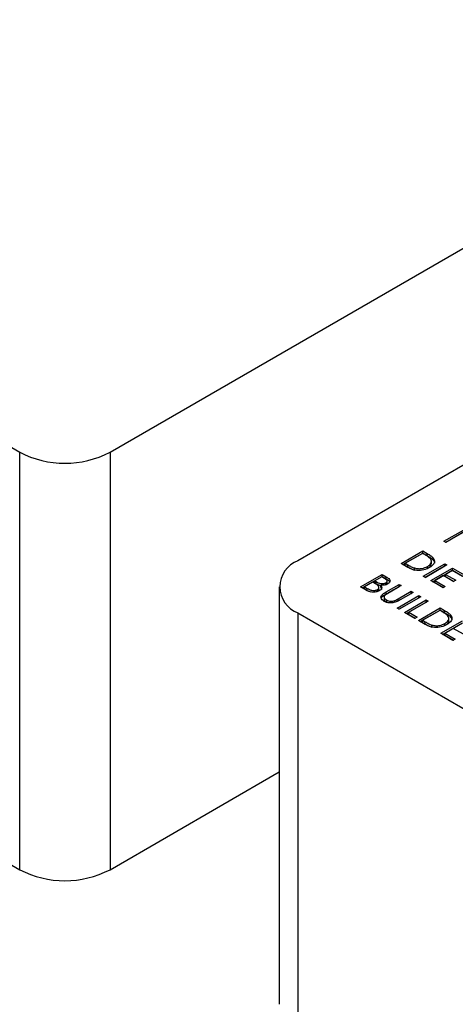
# Model space of a CAD drawing. Header units: inches. Extents: x 1802 to 2468, y -208 to -72.
# Tile 478 of 595: x 2219.6 to 2221.31, y -88.92 to -85.07. Entities that reach past the tile are written whole.
import ezdxf

# ---------------------------------------------------------------- set-up
doc = ezdxf.new("R2010")
doc.units = ezdxf.units.IN
doc.header["$LTSCALE"] = 0.5
doc.header["$MEASUREMENT"] = 0
doc.layers.add('DST-M-S', color=53, linetype='Continuous')

msp = doc.modelspace()

# ---------------------------------------------------------------- linework, layer by layer
at = {"layer": 'DST-M-S', "linetype": 'Continuous', "lineweight": 25}
for p, q in [((2213.95795, -83.50577), (2219.60066, -86.76324)), ((2213.95795, -85.13885), (2219.60066, -88.39632)), ((2219.95422, -86.76324), (2221.36843, -85.94683)), ((2222.10382, -86.37136), (2220.68961, -87.18777)), ((2219.60066, -88.39632), (2219.60066, -86.76324)), ((2219.95422, -86.76324), (2219.95422, -88.39632)), ((2221.26075, -87.11151), (2221.3369, -87.06755)), ((2221.26783, -87.11559), (2221.3369, -87.07571)), ((2221.34452, -87.07194), (2221.26837, -87.1159)), ((2221.26837, -87.1159), (2221.26075, -87.11151)), ((2221.09295, -87.19833), (2221.1778, -87.14934)), ((2221.10002, -87.20241), (2221.1778, -87.15751)), ((2221.17672, -87.15876), (2221.10927, -87.1977)), ((2221.18268, -87.16221), (2221.17672, -87.15876)), ((2221.1778, -87.14934), (2221.19494, -87.15923)), ((2221.1778, -87.15751), (2221.1778, -87.14934)), ((2221.1778, -87.15751), (2221.19494, -87.1674)), ((2221.19494, -87.1674), (2221.19494, -87.15923)), ((2221.11925, -87.21351), (2221.09295, -87.19833)), ((2221.10927, -87.1977), (2221.11901, -87.20332)), ((2221.10927, -87.20587), (2221.10927, -87.1977)), ((2221.17998, -87.24857), (2221.26483, -87.19958)), ((2221.21177, -87.19976), (2221.21177, -87.18955)), ((2221.2188, -87.18471), (2221.2188, -87.17654)), ((2221.26483, -87.19958), (2221.27245, -87.20398)), ((2221.26483, -87.20775), (2221.26483, -87.19958)), ((2220.93385, -87.29017), (2221.01871, -87.24119)), ((2221.01871, -87.24119), (2221.03526, -87.25075)), ((2221.01871, -87.24935), (2221.01871, -87.24119)), ((2221.10927, -87.20587), (2221.11901, -87.21149)), ((2221.11901, -87.21149), (2221.11901, -87.20332)), ((2221.14542, -87.22424), (2221.14542, -87.21608)), ((2221.18705, -87.25265), (2221.26483, -87.20775)), ((2221.27245, -87.20398), (2221.1876, -87.25296)), ((2221.19633, -87.21841), (2221.19633, -87.21024)), ((2221.20935, -87.26552), (2221.29421, -87.21654)), ((2221.21642, -87.26961), (2221.29421, -87.22471)), ((2221.26483, -87.20775), (2221.26538, -87.20806)), ((2221.29312, -87.22596), (2221.26701, -87.24103)), ((2221.26701, -87.24103), (2221.30726, -87.26427)), ((2221.26701, -87.2492), (2221.26701, -87.24103)), ((2221.33337, -87.2492), (2221.29312, -87.22596)), ((2221.29421, -87.21654), (2221.34207, -87.24417)), ((2221.29421, -87.22471), (2221.29421, -87.21654)), ((2221.29421, -87.22471), (2221.335, -87.24826)), ((2220.94092, -87.29426), (2221.01871, -87.24935)), ((2220.98172, -87.27133), (2220.95017, -87.28955)), ((2220.98677, -87.27425), (2220.98172, -87.27133)), ((2221.01762, -87.25061), (2220.99042, -87.26631)), ((2220.99042, -87.26631), (2220.99554, -87.26926)), ((2220.99042, -87.27448), (2220.99042, -87.26631)), ((2220.99042, -87.27448), (2220.99554, -87.27743)), ((2220.99554, -87.27743), (2220.99554, -87.26926)), ((2220.99554, -87.27743), (2221.01238, -87.28459)), ((2221.02795, -87.25658), (2221.01762, -87.25061)), ((2221.01871, -87.24935), (2221.03526, -87.25891)), ((2221.03343, -87.28231), (2221.03343, -87.27414)), ((2221.0349, -87.30971), (2221.08615, -87.28013)), ((2221.03526, -87.25891), (2221.03526, -87.25075)), ((2221.03841, -87.27684), (2221.03841, -87.26664)), ((2221.08615, -87.28013), (2221.09377, -87.28452)), ((2221.08615, -87.28829), (2221.08615, -87.28013)), ((2221.1876, -87.25296), (2221.17998, -87.24857)), ((2221.25722, -87.29316), (2221.20935, -87.26552)), ((2221.25831, -87.24606), (2221.22567, -87.2649)), ((2221.22567, -87.2649), (2221.26592, -87.28813)), ((2221.22567, -87.27306), (2221.22567, -87.2649)), ((2221.22567, -87.27306), (2221.25885, -87.29222)), ((2221.29856, -87.26929), (2221.25831, -87.24606)), ((2221.26701, -87.2492), (2221.30019, -87.26835)), ((2221.30726, -87.26427), (2221.29856, -87.26929)), ((2220.61638, -87.28982), (2220.61638, -88.9229)), ((2220.9568, -87.30342), (2220.93385, -87.29017)), ((2220.95017, -87.28955), (2220.96102, -87.29581)), ((2220.95017, -87.29771), (2220.95017, -87.28955)), ((2220.95017, -87.29771), (2220.96102, -87.30397)), ((2220.96102, -87.30397), (2220.96102, -87.29581)), ((2220.96102, -87.30397), (2220.97447, -87.30961)), ((2221.00036, -87.30893), (2221.00036, -87.30076)), ((2221.00624, -87.30163), (2221.00624, -87.29142)), ((2221.01333, -87.29137), (2221.01333, -87.28321)), ((2221.0349, -87.31788), (2221.08615, -87.28829)), ((2221.0349, -87.31788), (2221.0349, -87.30971)), ((2221.09377, -87.28452), (2221.04293, -87.31387)), ((2221.08209, -87.33648), (2221.13293, -87.30713)), ((2221.08209, -87.34465), (2221.13293, -87.3153)), ((2221.08615, -87.28829), (2221.0867, -87.2886)), ((2221.14055, -87.31153), (2221.0893, -87.34111)), ((2221.13293, -87.30713), (2221.14055, -87.31153)), ((2221.13293, -87.3153), (2221.13293, -87.30713)), ((2221.13293, -87.3153), (2221.13347, -87.31561)), ((2221.26592, -87.28813), (2221.25722, -87.29316)), ((2221.01543, -87.3341), (2221.01854, -87.32907)), ((2221.01854, -87.32907), (2221.01854, -87.32091)), ((2221.0263, -87.32809), (2221.0263, -87.3383)), ((2221.03543, -87.34944), (2221.03543, -87.34128)), ((2221.03543, -87.34944), (2221.04074, -87.35155)), ((2221.06805, -87.34993), (2221.06805, -87.34358)), ((2221.07745, -87.37307), (2221.1623, -87.32409)), ((2221.08209, -87.34465), (2221.08209, -87.33648)), ((2221.08452, -87.37715), (2221.1623, -87.33225)), ((2221.16992, -87.32848), (2221.08506, -87.37747)), ((2221.10682, -87.39003), (2221.19167, -87.34104)), ((2221.11389, -87.39411), (2221.19167, -87.34921)), ((2221.19929, -87.34544), (2221.12314, -87.3894)), ((2221.1623, -87.32409), (2221.16992, -87.32848)), ((2221.1623, -87.33225), (2221.1623, -87.32409)), ((2221.1623, -87.33225), (2221.16285, -87.33257)), ((2221.19167, -87.34104), (2221.19929, -87.34544)), ((2221.19167, -87.34921), (2221.19167, -87.34104)), ((2221.19167, -87.34921), (2221.19222, -87.34952)), ((2220.68961, -87.39187), (2220.68961, -89.02496)), ((2220.68961, -87.39187), (2226.33232, -90.64934)), ((2221.08506, -87.37747), (2221.07745, -87.37307)), ((2221.14707, -87.41326), (2221.10682, -87.39003)), ((2221.12314, -87.3894), (2221.15578, -87.40824)), ((2221.12314, -87.39756), (2221.12314, -87.3894)), ((2221.16121, -87.42143), (2221.24607, -87.37244)), ((2221.16829, -87.42551), (2221.24607, -87.38061)), ((2221.24498, -87.38186), (2221.17753, -87.4208)), ((2221.25095, -87.38531), (2221.24498, -87.38186)), ((2221.24607, -87.37244), (2221.2632, -87.38233)), ((2221.24607, -87.38061), (2221.24607, -87.37244)), ((2221.24607, -87.38061), (2221.2632, -87.3905)), ((2221.2632, -87.3905), (2221.2632, -87.38233)), ((2221.12314, -87.39756), (2221.1487, -87.41232)), ((2221.15578, -87.40824), (2221.14707, -87.41326)), ((2221.18751, -87.43661), (2221.16121, -87.42143)), ((2221.17753, -87.4208), (2221.18727, -87.42642)), ((2221.17753, -87.42896), (2221.17753, -87.4208)), ((2221.17753, -87.42896), (2221.18727, -87.43459)), ((2221.18727, -87.43459), (2221.18727, -87.42642)), ((2221.24824, -87.47167), (2221.3331, -87.42268)), ((2221.25532, -87.47575), (2221.3331, -87.43085)), ((2221.2646, -87.44151), (2221.2646, -87.43334)), ((2221.28003, -87.42286), (2221.28003, -87.41265)), ((2221.28707, -87.40781), (2221.28707, -87.39964)), ((2221.21369, -87.44734), (2221.21369, -87.43918)), ((2221.29611, -87.4993), (2221.24824, -87.47167)), ((2221.2972, -87.4522), (2221.26456, -87.47104)), ((2221.26456, -87.47104), (2221.30481, -87.49428)), ((2221.26456, -87.47921), (2221.26456, -87.47104)), ((2221.33745, -87.47544), (2221.2972, -87.4522)), ((2221.26456, -87.47921), (2221.29774, -87.49836)), ((2221.30481, -87.49428), (2221.29611, -87.4993)), ((2219.95422, -88.39632), (2220.61638, -88.01406))]:
    msp.add_line(p, q, dxfattribs=at)
for centre, radius, start, end in [((2219.77744, -86.42206), 0.38426, 242.60967, 297.39033), ((2220.72834, -87.28982), 0.10915, 110.78342, 249.21658), ((2219.77744, -88.05514), 0.38426, 242.60967, 297.39033)]:
    msp.add_arc(centre, radius, start, end, dxfattribs=at)
for points, knots in [([(2221.20638, -87.17863), (2221.2024, -87.17536), (2221.19529, -87.1695), (2221.18654, -87.16444), (2221.18268, -87.16221)], [0, 0, 0, 0, 0.5595421, 1, 1, 1, 1]), ([(2221.19494, -87.15923), (2221.20003, -87.16218), (2221.20912, -87.16744), (2221.21585, -87.17376), (2221.2188, -87.17654)], [0, 0, 0, 0, 0.56044468, 1, 1, 1, 1]), ([(2221.19494, -87.1674), (2221.20003, -87.17035), (2221.20912, -87.17561), (2221.21585, -87.18193), (2221.2188, -87.18471)], [0, 0, 0, 0, 0.56044468, 1, 1, 1, 1]), ([(2221.19633, -87.21024), (2221.20003, -87.20779), (2221.20742, -87.20289), (2221.21215, -87.19408), (2221.21179, -87.18563), (2221.20818, -87.18097), (2221.20638, -87.17863)], [0, 0, 0, 0, 0.2801784, 0.5597646, 0.7797967, 1, 1, 1, 1]), ([(2221.19633, -87.21841), (2221.19995, -87.21596), (2221.20719, -87.21107), (2221.21193, -87.2038), (2221.2114, -87.19967), (2221.21129, -87.19875)], [0, 0, 0, 0, 0.43794112, 0.87495668, 1, 1, 1, 1]), ([(2221.2188, -87.17654), (2221.22103, -87.18025), (2221.22548, -87.18765), (2221.22168, -87.20197), (2221.21066, -87.20984), (2221.20393, -87.21465)], [0, 0, 0, 0, 0.2802641, 0.5607148, 1, 1, 1, 1]), ([(2221.2188, -87.18471), (2221.22162, -87.18843), (2221.22485, -87.19267), (2221.22359, -87.19707), (2221.22343, -87.19762)], [0, 0, 0, 0, 0.8747648, 1, 1, 1, 1]), ([(2221.11901, -87.20332), (2221.12357, -87.20597), (2221.1317, -87.21069), (2221.14123, -87.21443), (2221.14542, -87.21608)], [0, 0, 0, 0, 0.5604262, 1, 1, 1, 1]), ([(2221.11901, -87.21149), (2221.12357, -87.21413), (2221.1317, -87.21886), (2221.14123, -87.2226), (2221.14542, -87.22424)], [0, 0, 0, 0, 0.5604262, 1, 1, 1, 1]), ([(2221.20393, -87.21465), (2221.19694, -87.21797), (2221.18298, -87.22459), (2221.15681, -87.22701), (2221.13473, -87.22192), (2221.12442, -87.21632), (2221.11925, -87.21351)], [0, 0, 0, 0, 0.280124, 0.5592478, 0.7788365, 1, 1, 1, 1]), ([(2221.14542, -87.21608), (2221.1503, -87.21718), (2221.16004, -87.21937), (2221.17931, -87.21812), (2221.18988, -87.21323), (2221.19633, -87.21024)], [0, 0, 0, 0, 0.28053638, 0.56101509, 1, 1, 1, 1]), ([(2221.00164, -87.28399), (2220.99905, -87.28208), (2220.99443, -87.27866), (2220.98911, -87.2756), (2220.98677, -87.27425)], [0, 0, 0, 0, 0.559734, 1, 1, 1, 1]), ([(2220.99554, -87.26926), (2221.00088, -87.27233), (2221.00757, -87.27617), (2221.01843, -87.27748), (2221.02394, -87.27725), (2221.02923, -87.2762), (2221.03203, -87.27483), (2221.03343, -87.27414)], [0, 0, 0, 0, 0.4986071, 0.6240085, 0.7494012, 0.8747358, 1, 1, 1, 1]), ([(2221.04119, -87.27845), (2221.03905, -87.27952), (2221.03475, -87.28167), (2221.02515, -87.28398), (2221.01781, -87.2835), (2221.01333, -87.28321)], [0, 0, 0, 0, 0.2808667, 0.5615271, 1, 1, 1, 1]), ([(2221.03343, -87.27414), (2221.03527, -87.27279), (2221.03804, -87.27076), (2221.03859, -87.26735), (2221.03715, -87.26233), (2221.03204, -87.25913), (2221.02795, -87.25658)], [0, 0, 0, 0, 0.24928356, 0.37492534, 0.50064465, 1, 1, 1, 1]), ([(2221.03343, -87.28231), (2221.03533, -87.28096), (2221.03807, -87.27901), (2221.03828, -87.27657), (2221.03834, -87.27582)], [0, 0, 0, 0, 0.6926227, 1, 1, 1, 1]), ([(2221.03526, -87.25075), (2221.03882, -87.25289), (2221.0459, -87.25715), (2221.05114, -87.26517), (2221.04878, -87.27297), (2221.04372, -87.27662), (2221.04119, -87.27845)], [0, 0, 0, 0, 0.2813174, 0.559922, 0.7799345, 1, 1, 1, 1]), ([(2221.03526, -87.25891), (2221.03907, -87.26101), (2221.0449, -87.26421), (2221.04697, -87.26861), (2221.04769, -87.27014)], [0, 0, 0, 0, 0.6551075, 1, 1, 1, 1]), ([(2221.00798, -87.30516), (2221.00367, -87.30706), (2220.99506, -87.31088), (2220.97935, -87.31113), (2220.96627, -87.3083), (2220.95996, -87.30505), (2220.9568, -87.30342)], [0, 0, 0, 0, 0.2791411, 0.5586537, 0.779059, 1, 1, 1, 1]), ([(2220.96102, -87.29581), (2220.96657, -87.299), (2220.97489, -87.3038), (2220.98872, -87.30426), (2220.99599, -87.30288), (2220.99891, -87.30147), (2221.00036, -87.30076)], [0, 0, 0, 0, 0.4993602, 0.748736, 0.8743989, 1, 1, 1, 1]), ([(2221.00036, -87.30076), (2221.00219, -87.29941), (2221.00584, -87.29672), (2221.00699, -87.29039), (2221.00367, -87.28642), (2221.00164, -87.28399)], [0, 0, 0, 0, 0.2799437, 0.5604286, 1, 1, 1, 1]), ([(2221.00233, -87.30716), (2221.0034, -87.30636), (2221.00595, -87.30445), (2221.00597, -87.30201), (2221.00598, -87.30059)], [0, 0, 0, 0, 0.4179962, 1, 1, 1, 1]), ([(2221.01333, -87.28321), (2221.01485, -87.28527), (2221.01786, -87.28939), (2221.01753, -87.29576), (2221.01394, -87.30118), (2221.00997, -87.30383), (2221.00798, -87.30516)], [0, 0, 0, 0, 0.2803823, 0.5596055, 0.7797648, 1, 1, 1, 1]), ([(2221.01333, -87.29137), (2221.01503, -87.29343), (2221.01748, -87.2964), (2221.01706, -87.29963), (2221.01694, -87.30062)], [0, 0, 0, 0, 0.69325675, 1, 1, 1, 1]), ([(2221.01854, -87.32091), (2221.02131, -87.31868), (2221.02626, -87.3147), (2221.03226, -87.31124), (2221.0349, -87.30971)], [0, 0, 0, 0, 0.5594986, 1, 1, 1, 1]), ([(2221.01854, -87.32907), (2221.02131, -87.32685), (2221.02626, -87.32287), (2221.03226, -87.3194), (2221.0349, -87.31788)], [0, 0, 0, 0, 0.5594986, 1, 1, 1, 1]), ([(2221.04293, -87.31387), (2221.04081, -87.31509), (2221.03703, -87.31725), (2221.03352, -87.31957), (2221.03198, -87.32058)], [0, 0, 0, 0, 0.5601244, 1, 1, 1, 1]), ([(2221.02715, -87.34655), (2221.02415, -87.34456), (2221.01815, -87.34059), (2221.01425, -87.33347), (2221.01423, -87.32661), (2221.0171, -87.32281), (2221.01854, -87.32091)], [0, 0, 0, 0, 0.2802208, 0.5599142, 0.7799519, 1, 1, 1, 1]), ([(2221.03198, -87.32058), (2221.02993, -87.32239), (2221.02583, -87.326), (2221.02642, -87.33405), (2221.03202, -87.33854), (2221.03543, -87.34128)], [0, 0, 0, 0, 0.2810568, 0.5608207, 1, 1, 1, 1]), ([(2221.02701, -87.33727), (2221.02692, -87.33844), (2221.02658, -87.34299), (2221.03166, -87.34669), (2221.03543, -87.34944)], [0, 0, 0, 0, 0.2585809, 1, 1, 1, 1]), ([(2221.0893, -87.34111), (2221.0845, -87.3438), (2221.07495, -87.34914), (2221.0573, -87.35342), (2221.0395, -87.35229), (2221.03127, -87.34846), (2221.02715, -87.34655)], [0, 0, 0, 0, 0.2816547, 0.5601107, 0.7800798, 1, 1, 1, 1]), ([(2221.03543, -87.34128), (2221.03802, -87.34248), (2221.0432, -87.34489), (2221.05245, -87.34609), (2221.06103, -87.34559), (2221.06571, -87.34425), (2221.06805, -87.34358)], [0, 0, 0, 0, 0.27978672, 0.55937676, 0.77956881, 1, 1, 1, 1]), ([(2221.06805, -87.34358), (2221.07082, -87.34236), (2221.07577, -87.34016), (2221.08016, -87.33761), (2221.08209, -87.33648)], [0, 0, 0, 0, 0.5596244, 1, 1, 1, 1]), ([(2221.27464, -87.40173), (2221.27066, -87.39845), (2221.26355, -87.3926), (2221.2548, -87.38754), (2221.25095, -87.38531)], [0, 0, 0, 0, 0.5595421, 1, 1, 1, 1]), ([(2221.2632, -87.38233), (2221.2683, -87.38528), (2221.27738, -87.39054), (2221.28411, -87.39686), (2221.28707, -87.39964)], [0, 0, 0, 0, 0.5604447, 1, 1, 1, 1]), ([(2221.2632, -87.3905), (2221.2683, -87.39345), (2221.27738, -87.39871), (2221.28411, -87.40503), (2221.28707, -87.40781)], [0, 0, 0, 0, 0.5604447, 1, 1, 1, 1]), ([(2221.18727, -87.42642), (2221.19183, -87.42907), (2221.19997, -87.43379), (2221.2095, -87.43753), (2221.21369, -87.43918)], [0, 0, 0, 0, 0.5604262, 1, 1, 1, 1]), ([(2221.21369, -87.43918), (2221.21856, -87.44028), (2221.2283, -87.44247), (2221.24757, -87.44122), (2221.25814, -87.43632), (2221.2646, -87.43334)], [0, 0, 0, 0, 0.2805364, 0.5610151, 1, 1, 1, 1]), ([(2221.2646, -87.43334), (2221.26829, -87.43089), (2221.27568, -87.42599), (2221.28041, -87.41718), (2221.28006, -87.40873), (2221.27645, -87.40407), (2221.27464, -87.40173)], [0, 0, 0, 0, 0.2801784, 0.5597646, 0.7797967, 1, 1, 1, 1]), ([(2221.2646, -87.44151), (2221.26822, -87.43906), (2221.27545, -87.43417), (2221.2802, -87.4269), (2221.27967, -87.42277), (2221.27955, -87.42185)], [0, 0, 0, 0, 0.43794112, 0.87495668, 1, 1, 1, 1]), ([(2221.28707, -87.39964), (2221.28929, -87.40334), (2221.29375, -87.41075), (2221.28994, -87.42507), (2221.27892, -87.43294), (2221.27219, -87.43775)], [0, 0, 0, 0, 0.2802641, 0.5607148, 1, 1, 1, 1]), ([(2221.28707, -87.40781), (2221.28989, -87.41152), (2221.29311, -87.41577), (2221.29185, -87.42017), (2221.2917, -87.42072)], [0, 0, 0, 0, 0.8747648, 1, 1, 1, 1]), ([(2221.18727, -87.43459), (2221.19183, -87.43723), (2221.19997, -87.44196), (2221.2095, -87.4457), (2221.21369, -87.44734)], [0, 0, 0, 0, 0.5604262, 1, 1, 1, 1]), ([(2221.27219, -87.43775), (2221.2652, -87.44107), (2221.25124, -87.44769), (2221.22507, -87.45011), (2221.20299, -87.44502), (2221.19268, -87.43942), (2221.18751, -87.43661)], [0, 0, 0, 0, 0.280124, 0.5592478, 0.7788365, 1, 1, 1, 1])]:
    msp.add_open_spline(points, degree=3, knots=knots, dxfattribs=at)

doc.saveas('drawing.dxf')
